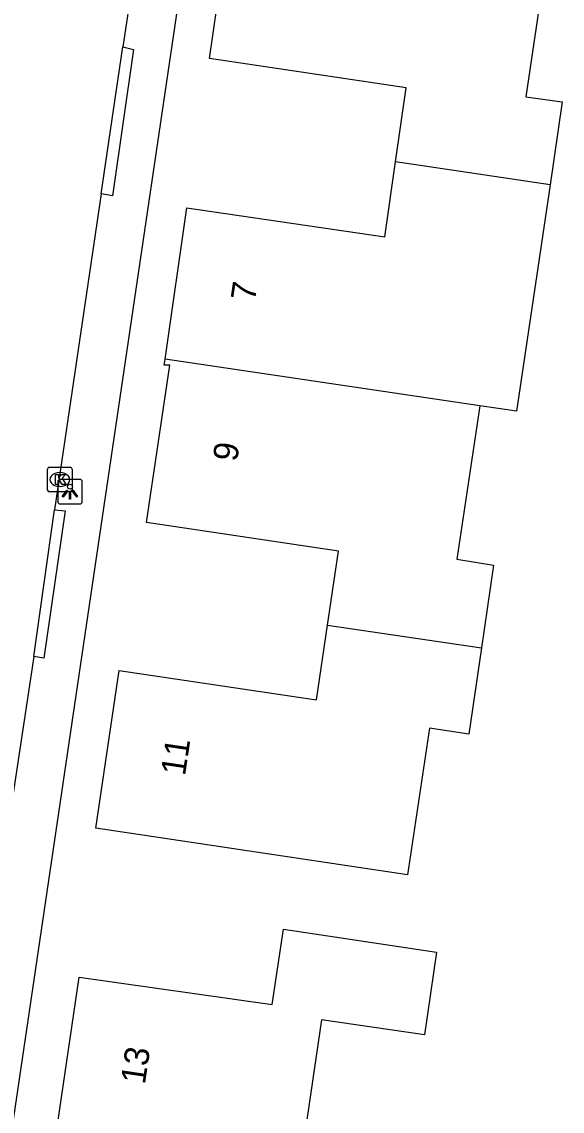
# Model space of a CAD drawing. Extents: x 164150 to 165261, y 382513 to 383432.
# Drawn here: x 164412.16 to 164434.11, y 383126.15 to 383170.36 of the extents above; entities that cross this region are included whole.
import ezdxf

# ---------------------------------------------------------------- set-up
doc = ezdxf.new("R2010")
doc.units = 0
for name, color, linetype in [('IMGEO_Kolk', 7, 'Continuous'), ('IMGEO_Lichtpunt', 7, 'Continuous'), ('IMGEO_Pand', 7, 'Continuous'), ('IMGEO_Pand_nummerreeks', 7, 'Continuous'), ('IMGEO_Rijbaan_lokaal_open', 7, 'Continuous'), ('IMGEO_Voetpad_open', 7, 'Continuous')]:
    doc.layers.add(name, color=color, linetype=linetype)

msp = doc.modelspace()

# ---------------------------------------------------------------- linework, layer by layer
at = {"layer": 'IMGEO_Kolk'}
for p, q in [((164413.202, 383151.361), (164413.202, 383152.213)), ((164413.277, 383152.287), (164414.129, 383152.287)), ((164413.69, 383152.067), (164413.715, 383152.067)), ((164414.203, 383152.213), (164414.203, 383151.361)), ((164414.129, 383151.287), (164413.277, 383151.287)), ((164413.713, 383151.507), (164413.688, 383151.507))]:
    msp.add_line(p, q, dxfattribs=at)
for points in [[(164413.202, 383151.361), (164413.202, 383152.213)], [(164413.277, 383152.287), (164414.129, 383152.287)], [(164414.203, 383152.213), (164414.203, 383151.361)], [(164413.523, 383151.987), (164413.646, 383151.987), (164413.646, 383151.836), (164413.776, 383151.987), (164413.94, 383151.987), (164413.794, 383151.836), (164413.947, 383151.587), (164413.795, 383151.587), (164413.71, 383151.751), (164413.646, 383151.684), (164413.646, 383151.587), (164413.523, 383151.587), (164413.523, 383151.987)], [(164414.129, 383151.287), (164413.277, 383151.287)]]:
    msp.add_lwpolyline(points, dxfattribs=at)
for centre, start, end in [((164413.279, 383152.211), 91.552, 178.448), ((164413.279, 383152.211), 91.552, 178.448), ((164414.127, 383152.211), 1.552, 88.448), ((164414.127, 383152.211), 1.552, 88.448), ((164413.279, 383151.363), 181.552, 268.448), ((164413.279, 383151.363), 181.552, 268.448), ((164414.127, 383151.363), 271.552, 358.448), ((164414.127, 383151.363), 271.552, 358.448)]:
    msp.add_arc(centre, 0.0765, start, end, dxfattribs=at)
for centre, major_axis, ratio, start_param, end_param in [((164413.689, 383151.787), (-0.387, 0.002), 0.722429, 4.712389, 7.853982), ((164413.714, 383151.787), (-0.39, 0.002), 0.717154, 1.570796, 4.712389)]:
    msp.add_ellipse(centre, major_axis=major_axis, ratio=ratio, start_param=start_param, end_param=end_param, dxfattribs=at)
at = {"layer": 'IMGEO_Lichtpunt'}
for p, q in [((164413.617, 383151.697), (164413.617, 383150.89)), ((164413.617, 383151.697), (164413.617, 383150.89)), ((164414.519, 383151.792), (164413.711, 383151.792)), ((164414.519, 383151.792), (164413.711, 383151.792)), ((164414.613, 383150.89), (164414.613, 383151.697)), ((164414.613, 383150.89), (164414.613, 383151.697)), ((164413.711, 383150.796), (164414.519, 383150.796)), ((164413.711, 383150.796), (164414.519, 383150.796))]:
    msp.add_line(p, q, dxfattribs=at)
for points in [[(164413.991, 383151.361), (164414.03, 383151.333), (164413.842, 383151.071), (164413.804, 383151.098), (164413.991, 383151.361)], [(164414.093, 383151.313), (164414.14, 383151.313), (164414.14, 383150.991), (164414.093, 383150.991), (164414.093, 383151.313)], [(164414.203, 383151.333), (164414.241, 383151.36), (164414.428, 383151.098), (164414.389, 383151.07), (164414.203, 383151.333)]]:
    msp.add_lwpolyline(points, dxfattribs=at)
msp.add_circle((164414.116, 383151.495), 0.0994, dxfattribs=at)
for centre, start, end in [((164413.711, 383151.697), 90, 180), ((164413.711, 383151.697), 90, 180), ((164414.519, 383151.697), 0, 90), ((164414.519, 383151.697), 0, 90), ((164413.711, 383150.89), 180, 270), ((164413.711, 383150.89), 180, 270), ((164414.519, 383150.89), 270, 0), ((164414.519, 383150.89), 270, 360)]:
    msp.add_arc(centre, 0.0946, start, end, dxfattribs=at)
at = {"layer": 'IMGEO_Pand'}
for points in [[(164427.343, 383164.678), (164427.778, 383167.678), (164419.777, 383168.866), (164420.682, 383175.06)], [(164433.373, 383172.349), (164432.628, 383167.314), (164434.111, 383167.109), (164433.615, 383163.75)], [(164417.978, 383156.668), (164418.867, 383162.806), (164426.903, 383161.641), (164427.343, 383164.678)], [(164433.615, 383163.75), (164427.343, 383164.678)], [(164433.615, 383163.75), (164433.117, 383160.379), (164432.247, 383154.556), (164430.763, 383154.776)], [(164424.58, 383145.88), (164425.026, 383148.885), (164417.222, 383150.046), (164418.17, 383156.433), (164417.943, 383156.43), (164417.978, 383156.668)], [(164430.763, 383154.776), (164417.978, 383156.668)], [(164430.763, 383154.776), (164429.833, 383148.555), (164431.323, 383148.314), (164430.831, 383144.954)], [(164430.831, 383144.954), (164430.319, 383141.455), (164428.717, 383141.696), (164427.824, 383135.745), (164415.164, 383137.645), (164416.11, 383144.039), (164424.129, 383142.851), (164424.58, 383145.88)], [(164424.58, 383145.88), (164430.831, 383144.954)], [(164413.308, 383125.101), (164413.334, 383125.274), (164413.551, 383125.241), (164414.492, 383131.596), (164422.325, 383130.48), (164422.785, 383133.545), (164429.002, 383132.608), (164428.514, 383129.259), (164424.328, 383129.868), (164423.455, 383123.872), (164426.216, 383123.469), (164426.176, 383123.197)]]:
    msp.add_lwpolyline(points, dxfattribs=at)
at = {"layer": 'IMGEO_Rijbaan_lokaal_open'}
for points in [[(164418.196, 383182.231), (164416.258, 383169.346)], [(164415.388, 383163.375), (164416.258, 383169.346)], [(164415.388, 383163.375), (164413.486, 383150.562)], [(164412.649, 383144.607), (164413.486, 383150.562)], [(164412.649, 383144.607), (164411.214, 383135.198)]]:
    msp.add_lwpolyline(points, dxfattribs=at)
at = {"layer": 'IMGEO_Voetpad_open'}
for points in [[(164406.275, 383088.345), (164421.942, 383194.231)], [(164416.258, 383169.346), (164416.702, 383169.244), (164415.837, 383163.302), (164415.388, 383163.375)], [(164413.486, 383150.562), (164413.92, 383150.51), (164413.056, 383144.534), (164412.649, 383144.607)]]:
    msp.add_lwpolyline(points, dxfattribs=at)

# ---------------------------------------------------------------- texts
at = {"layer": 'IMGEO_Pand_nummerreeks'}
for s, rotation, p in [('7', 81.7553, (164421.629, 383158.997)), ('9', 81.5616, (164420.9, 383152.486)), ('11', 81.572, (164418.788, 383139.737)), ('13', 81.5805, (164417.159, 383127.214))]:
    msp.add_text(s, height=1, rotation=rotation, dxfattribs=at).set_placement(p)

doc.saveas('drawing.dxf')
